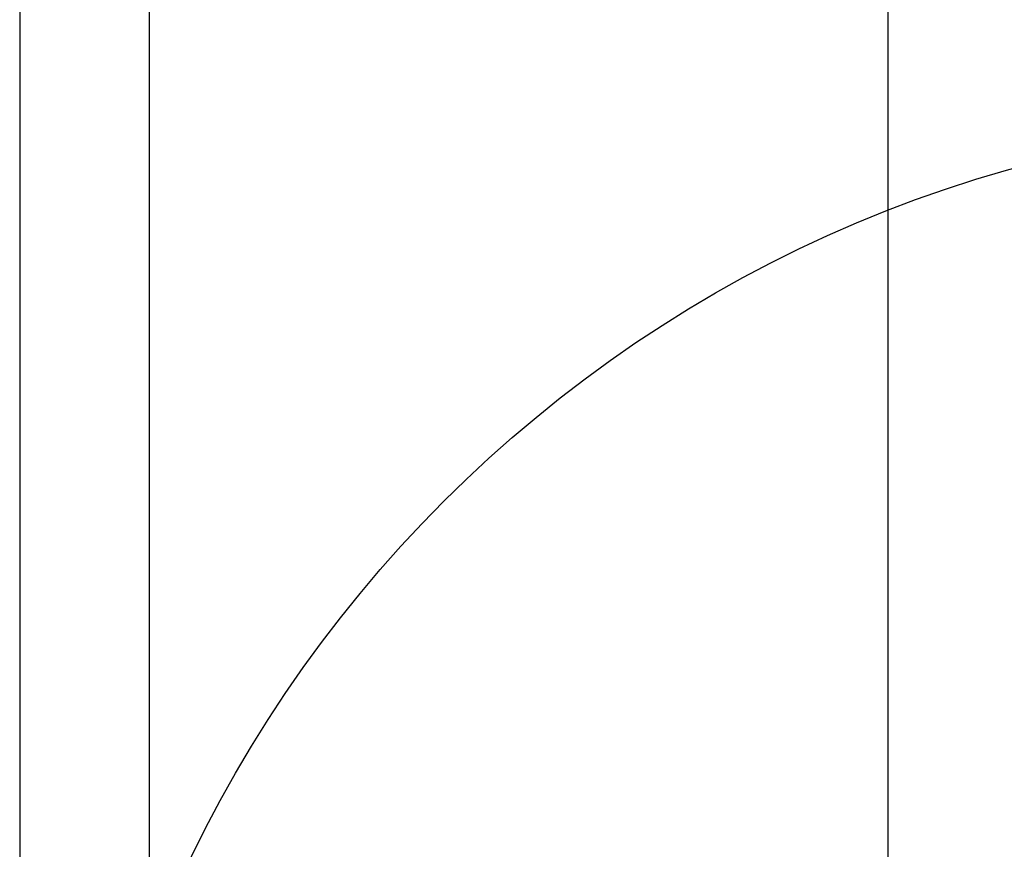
# Model space of a CAD drawing. Extents: x -7650383 to 4934791, y -114316 to 1826789.
# Tile 293 of 328: x 2146182 to 2146456, y 42312 to 42543. Entities that reach past the tile are written whole.
import ezdxf

# ---------------------------------------------------------------- set-up
doc = ezdxf.new("R2010")
doc.units = 0
doc.header["$LTSCALE"] = 800
doc.header["$MEASUREMENT"] = 0
doc.layers.add('KEY PLAN', color=251, linetype='CONTINUOUS')

# ---------------------------------------------------------------- blocks, each defined once
blk = doc.blocks.new('UTCOMBINE')
at = {"layer": 'KEY PLAN'}
for p, q in [((-718396.86, 45382.89, 0), (-718396.86, 46911.52, 0)), ((-718432.86, 45726.59, 0), (-718432.86, 46828.94, 0)), ((-718432.86, 45726.59, 0), (-718432.86, 46828.94, 0)), ((-718432.86, 45726.59, 0), (-718432.86, 46828.94, 0)), ((-718432.86, 45726.59, 0), (-718432.86, 46828.94, 0)), ((-718396.86, 45220.29, 0), (-718396.86, 46829.58, 0)), ((-718638.48, 45383.96, 0), (-718638.48, 46783.94, 0))]:
    blk.add_line(p, q, dxfattribs=at)
blk.add_circle((-718770.39, 46560.06, 0), 361.31, dxfattribs=at)

msp = doc.modelspace()

# ---------------------------------------------------------------- block references
at = {"layer": 'KEY PLAN', "rotation": 180}
msp.add_blockref('UTCOMBINE', (1427784.7, 88713.58, 0), dxfattribs=at)

doc.saveas('drawing.dxf')
